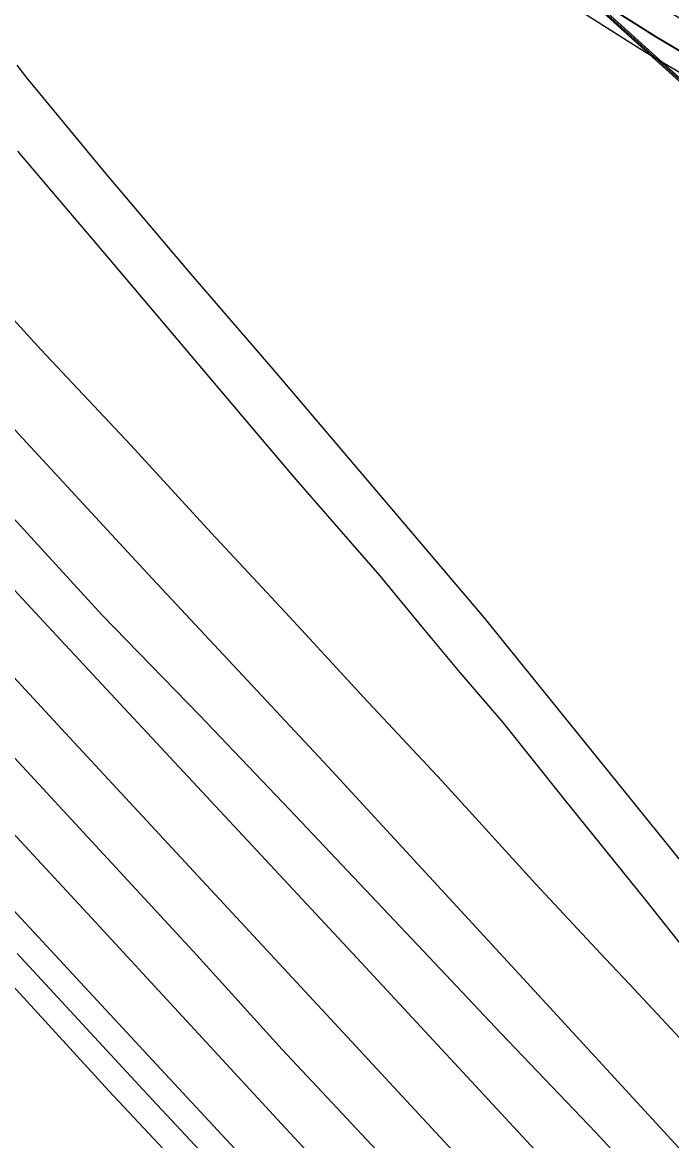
# Model space of a CAD drawing. Extents: x -25029 to 2274964, y -81170 to 687028.
# Drawn here: x -13491.1 to -13207.1, y -66186.8 to -65697.9 of the extents above; entities that cross this region are included whole.
import ezdxf

# ---------------------------------------------------------------- set-up
doc = ezdxf.new("R2010")
doc.units = 0
for name, color, linetype in [('BD_X_Canopy', 7, 'Continuous'), ('GE_X_CL_100', 7, 'Continuous'), ('GE_X_CL_20', 7, 'Continuous'), ('GE_X_CL_2000', 7, 'Continuous'), ('GK_Visualization', 7, 'Continuous'), ('INTERSTATE', 7, 'Continuous'), ('MT_P_Edge_Line', 7, 'Continuous'), ('MT_P_Lane_Line', 7, 'Continuous'), ('PM_P_Stop_Line', 7, 'Continuous'), ('PV_X_EOP', 7, 'Continuous')]:
    doc.layers.add(name, color=color, linetype=linetype)

msp = doc.modelspace()

# ---------------------------------------------------------------- linework, layer by layer
at = {"layer": 'BD_X_Canopy'}
msp.add_line((-13480.65, -65471.59), (-12951.01, -65950.62), dxfattribs=at)
at = {"layer": 'GE_X_CL_100'}
msp.add_arc((-12200.28, -64055.93), 1908.79, 227.8729, 268.89783, dxfattribs=at)
at = {"layer": 'GE_X_CL_20'}
msp.add_line((-14088.34, -64924.61), (-12952.92, -65950.25), dxfattribs=at)
msp.add_arc((-12202.62, -64054.33), 1909.85, 227.90806, 268.91, dxfattribs=at)
at = {"layer": 'GE_X_CL_2000'}
for points in [[(-12954.36, -66394.26), (-13021.04, -66335.07), (-13036.13, -66321.24), (-13050.99, -66307.17), (-13072.61, -66283.04), (-13102.07, -66251.71), (-13134.18, -66216.39), (-13167.61, -66180.66), (-13207.41, -66137.73), (-13225.5, -66118.46), (-13236.01, -66107.26), (-13266.45, -66074.67), (-13307.58, -66029.49), (-13341.81, -65992.95), (-13374.05, -65958.03), (-13408.42, -65921.11), (-13443.57, -65882.71), (-13482.98, -65840.98), (-13517.47, -65803.38), (-13557.28, -65760.46), (-13594.69, -65719.67), (-13643.65, -65667.67)], [(-12781.61, -66653.68), (-12827.66, -66610.21), (-12866.15, -66573.01), (-12903.43, -66536.47), (-12943.64, -66495.94), (-12983.71, -66454.74), (-13063.18, -66370.49), (-13100.86, -66330.77), (-13149.02, -66280.9), (-13195.46, -66231.58), (-13226.19, -66198.32), (-13240.17, -66183.18), (-13281.7, -66139.86), (-13313.08, -66106.59), (-13374.18, -66042.01), (-13413.58, -66000.81), (-13456.17, -65957.09), (-13495.04, -65914.56)], [(-13510.68, -66002.18), (-13414.69, -66105.72), (-13377.35, -66146.95), (-13329.59, -66198), (-13289.65, -66240.53), (-13245.61, -66287.85), (-13227.13, -66307.95), (-13203.82, -66333.31), (-13160.97, -66379.03), (-13123.15, -66420.09), (-13078.98, -66467.28), (-13040.77, -66509.41), (-13004.02, -66547.94), (-12968.73, -66587.12), (-12935.03, -66623.39), (-12898.16, -66664.43), (-12865.52, -66700.03), (-12830.76, -66738.56), (-12798.79, -66774.94)], [(-13493.4, -66105.04), (-13438.22, -66164.54), (-13372.44, -66234.99), (-13345.17, -66264.56), (-13315.18, -66296.72), (-13288.46, -66325.75), (-13227.84, -66390.52), (-13162.5, -66460.88), (-13151.66, -66472.98), (-13097.65, -66531.31), (-13059.58, -66572.01), (-13020.92, -66613.7), (-12990.95, -66646.24), (-12957.34, -66682.33), (-12923.7, -66718.71), (-12865.25, -66781.5), (-12830.84, -66818.66), (-12796.32, -66855.24)]]:
    msp.add_lwpolyline(points, dxfattribs=at)
at = {"layer": 'GK_Visualization'}
msp.add_arc((-12200.28, -64055.93), 1908.79, 227.8729, 268.89783, dxfattribs=at)
msp.add_arc((-12200.28, -64055.93), 1908.79, 227.8729, 268.89783, dxfattribs=at)
at = {"layer": 'INTERSTATE'}
msp.add_lwpolyline([(-12958.53, -66453.41), (-13014.05, -66394.29), (-13095.42, -66307.36), (-13172.46, -66224.15), (-13272.06, -66115.98), (-13357.27, -66023.46), (-13436.17, -65938.98), (-13503.35, -65866.48), (-13579.97, -65783.79), (-13657.09, -65700.57), (-13744.1, -65607.44), (-13849.48, -65493.49), (-13967.79, -65367.02), (-14065.28, -65261.64), (-14076.45, -65249.65)], dxfattribs=at)
at = {"layer": 'MT_P_Edge_Line'}
msp.add_lwpolyline([(-12958.31, -65835.26), (-13002.99, -65815.96), (-13050.03, -65793.53), (-13098.25, -65769.91), (-13141.23, -65747.51), (-13180.51, -65723.96), (-13213.86, -65704.23), (-13253.32, -65679.17), (-13293.66, -65651.83), (-13329.37, -65627.93), (-13361.06, -65604.85), (-13392.44, -65580.48), (-13432.77, -65547.07), (-13464.64, -65519), (-13510.5, -65479.23)], dxfattribs=at)
msp.add_arc((-12200.28, -64055.93), 1882.56, 230.19374, 268.89783, dxfattribs=at)
at = {"layer": 'MT_P_Lane_Line'}
for centre, radius, start, end in [((-12211.63, -64071.54), 1875.52, 227.81004, 247.00144), ((-12233.08, -64110.94), 1858.62, 227.48828, 247.13477)]:
    msp.add_arc(centre, radius, start, end, dxfattribs=at)
at = {"layer": 'PM_P_Stop_Line'}
msp.add_line((-14086.57, -64925.86), (-12950.89, -65951.2), dxfattribs=at)
msp.add_arc((-12201.08, -64055.09), 1909.85, 227.92276, 268.9247, dxfattribs=at)
at = {"layer": 'PV_X_EOP'}
for points in [[(-12958.4, -65835.48), (-13003.09, -65816.18), (-13050.13, -65793.75), (-13098.36, -65770.13), (-13141.35, -65747.72), (-13180.63, -65724.17), (-13213.99, -65704.44), (-13253.45, -65679.37), (-13293.79, -65652.03), (-13329.51, -65628.13), (-13361.21, -65605.05), (-13392.59, -65580.67), (-13432.93, -65547.26), (-13464.8, -65519.18), (-13506.02, -65483.44)], [(-12961.58, -65842.83), (-13006.4, -65823.47), (-13053.62, -65800.96), (-13101.97, -65777.28), (-13145.26, -65754.71), (-13184.73, -65731.05), (-13218.18, -65711.27), (-13257.84, -65686.06), (-13298.26, -65658.67), (-13334.1, -65634.7), (-13366.02, -65611.45), (-13397.6, -65586.92), (-13438.13, -65553.35), (-13470.07, -65525.21), (-13501.92, -65497.59)], [(-12799.38, -66535.33), (-12849.67, -66483.26), (-12900.8, -66428.13), (-12958.51, -66364.45), (-12990.03, -66328.93), (-13040.56, -66267.89), (-13110.15, -66181.17), (-13192.71, -66077.37), (-13289.01, -65958.06), (-13380.52, -65850.51), (-13418.16, -65806.97), (-13454.45, -65764.19), (-13488.96, -65722.32), (-13493.31, -65716.65)], [(-13493.18, -65754.24), (-13453.51, -65800.94), (-13390.29, -65875.58), (-13371.44, -65897.71), (-13353.63, -65918.16), (-13334.7, -65939.93), (-13315.79, -65962.93), (-13299.69, -65982.1), (-13280.84, -66004.01), (-13254.29, -66037.17), (-13218.9, -66081.09), (-13171.72, -66140.61), (-13134.61, -66188.54)], [(-13604.15, -65828.11), (-13474.29, -65968.01), (-13342.87, -66108.88), (-13240.94, -66218.78), (-13116.04, -66354.23), (-13031.98, -66443.6), (-13014.55, -66461.65), (-12997.81, -66478.17), (-12977.68, -66495.2), (-12958.54, -66509.67), (-12956.24, -66511.57), (-12945.79, -66520.2), (-12934.19, -66530.55), (-12915.64, -66548.1), (-12886.64, -66576.75), (-12859.64, -66603.43), (-12835.36, -66626.37), (-12808.61, -66651.91), (-12778.52, -66679.32)], [(-12780.76, -66759.81), (-12807.05, -66730.25), (-12840.06, -66692.79), (-12871.73, -66655.58), (-12897.14, -66627.67), (-12927.84, -66593.95), (-12958.55, -66560.97), (-13062, -66450.77), (-13152.3, -66353.08), (-13254.95, -66242.81), (-13358.15, -66131.44), (-13472.22, -66008.68), (-13570.55, -65902.34)], [(-13533.79, -66010.92), (-13460.89, -66089.4), (-13377.72, -66179.48), (-13299.04, -66264.11), (-13205.78, -66364.62), (-13068.09, -66512.44), (-12958.56, -66629.36), (-12944.35, -66644.57), (-12919.76, -66671.54), (-12893.49, -66699.2), (-12867.39, -66728.12), (-12843.89, -66753.3), (-12818.73, -66780.36), (-12788.14, -66812.94)], [(-12321.71, -67252.43), (-12365.08, -67221.41), (-12410.99, -67187.92), (-12460.25, -67150.1), (-12504.29, -67115.24), (-12537.27, -67087.41), (-12576.88, -67053.45), (-12612.92, -67020.79), (-12640.18, -66995.87), (-12670.38, -66967.12), (-12705.17, -66932.79), (-12743.99, -66893.2), (-12787.71, -66846.9), (-12832.33, -66799.23), (-12880.5, -66747.29), (-12935.9, -66687.94), (-12958.57, -66663.3), (-13053.05, -66561.51), (-13147.46, -66460.33), (-13241.64, -66359.07), (-13352.03, -66239.87), (-13434.31, -66151.47), (-13515.59, -66063.9)], [(-13537.28, -66073.43), (-13453.21, -66164.98), (-13394.68, -66227.51), (-13323.36, -66305.17), (-13253.62, -66379.39), (-13152.6, -66488.61), (-13053.91, -66594.82), (-12958.57, -66696.43), (-12948.03, -66707.77), (-12932.09, -66724.82), (-12913.75, -66745.04), (-12895.39, -66764.28), (-12874.36, -66787.2), (-12852.78, -66810.34), (-12831.21, -66833.91), (-12815.2, -66851.03), (-12800.21, -66866.93)]]:
    msp.add_lwpolyline(points, dxfattribs=at)
for radius in [1874.31, 1882.31]:
    msp.add_arc((-12200.28, -64055.93), radius, 230.19374, 268.89783, dxfattribs=at)

doc.saveas('drawing.dxf')
